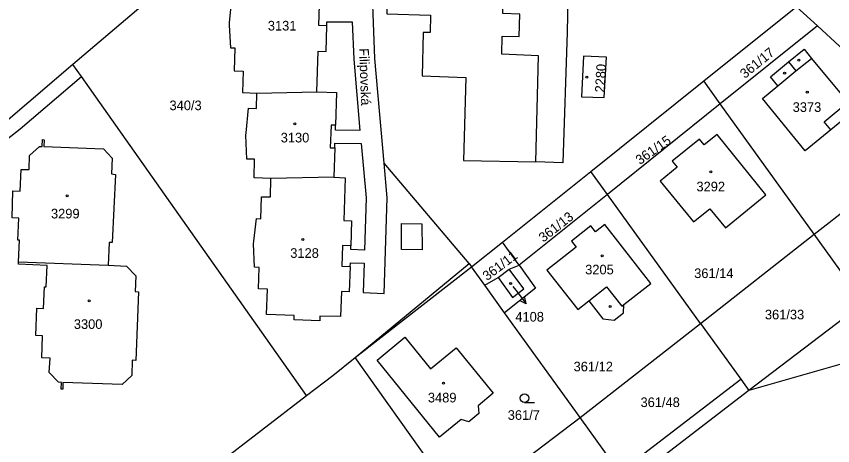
# Model space of a CAD drawing. Extents: x -679220 to -673243, y -1075091 to -1066557.
# Drawn here: x -675742.5 to -675598.1, y -1072477.7 to -1072401.8 of the extents above; entities that cross this region are included whole.
import ezdxf

# ---------------------------------------------------------------- set-up
doc = ezdxf.new("R2010")
doc.units = 0
for name, color, linetype in [('Hranice parcel', 7, 'Continuous'), ('Parcelní čísla', 7, 'Continuous'), ('Pop  PČ popisy', 7, 'Continuous'), ('Vnitřní kresba', 7, 'Continuous'), ('Značky budov', 7, 'Continuous'), ('Značky kultur', 7, 'Continuous')]:
    doc.layers.add(name, color=color, linetype=linetype)

msp = doc.modelspace()

# ---------------------------------------------------------------- linework, layer by layer
at = {"layer": 'Hranice parcel'}
for p, q in [((-675600.77, -1072403.5), (-675604.49, -1072400.1)), ((-675600.77, -1072403.5), (-675617.94, -1072417.26)), ((-675730.93, -1072412.45), (-675732.43, -1072410.33)), ((-675691.14, -1072468.83), (-675730.93, -1072412.45)), ((-675640.84, -1072429.2), (-675620.86, -1072413.2)), ((-675617.94, -1072417.26), (-675620.86, -1072413.2)), ((-675699.9, -1072415.37), (-675689.29, -1072415.14)), ((-675617.94, -1072417.26), (-675637.91, -1072433.26)), ((-675601.34, -1072440.3), (-675617.94, -1072417.26)), ((-675601.34, -1072440.3), (-675579.08, -1072422.85)), ((-675656.45, -1072441.72), (-675640.84, -1072429.2)), ((-675637.91, -1072433.26), (-675640.84, -1072429.2)), ((-675686.31, -1072430.24), (-675697.42, -1072430.44)), ((-675637.91, -1072433.26), (-675653.53, -1072445.76)), ((-675621.45, -1072456.06), (-675637.91, -1072433.26)), ((-675621.45, -1072456.06), (-675601.34, -1072440.3)), ((-675592.6, -1072452.44), (-675601.34, -1072440.3)), ((-675661.92, -1072446.08), (-675656.45, -1072441.72)), ((-675653.53, -1072445.76), (-675656.45, -1072441.72)), ((-675742.04, -1072445.16), (-675726.21, -1072445.79)), ((-675682.54, -1072462.08), (-675662.37, -1072445.46)), ((-675662.37, -1072445.46), (-675661.92, -1072446.08)), ((-675655.29, -1072446.49), (-675653.53, -1072445.76)), ((-675659.59, -1072449.31), (-675661.92, -1072446.08)), ((-675657.24, -1072447.94), (-675655.29, -1072446.49)), ((-675659.59, -1072449.31), (-675657.24, -1072447.94)), ((-675656.08, -1072454.18), (-675659.59, -1072449.31)), ((-675592.6, -1072452.44), (-675612.87, -1072467.95)), ((-675642.71, -1072472.71), (-675656.08, -1072454.18)), ((-675642.71, -1072472.71), (-675621.45, -1072456.06)), ((-675621.45, -1072456.06), (-675614.33, -1072465.93)), ((-675663.69, -1072488.56), (-675682.54, -1072462.08)), ((-675635.77, -1072482.33), (-675614.33, -1072465.93)), ((-675614.33, -1072465.93), (-675612.87, -1072467.95)), ((-675708.65, -1072482.25), (-675691.14, -1072468.83)), ((-675612.87, -1072467.95), (-675692.06, -1072528.55)), ((-675663.69, -1072488.56), (-675642.71, -1072472.71)), ((-675635.77, -1072482.33), (-675642.71, -1072472.71))]:
    msp.add_line(p, q, dxfattribs=at)
for points in [[(-675669.49, -1072353.28), (-675713.82, -1072394.47), (-675732.43, -1072410.33)], [(-675662.37, -1072445.46), (-675677.41, -1072427.73), (-675679.06, -1072409.27), (-675679.67, -1072391.84), (-675678.76, -1072379.59), (-675677.57, -1072375.68), (-675674.76, -1072371.4), (-675667.34, -1072361.96), (-675664.09, -1072357.09)], [(-675644.37, -1072371.32), (-675645.02, -1072404.62), (-675645.81, -1072427.7), (-675650.57, -1072427.52)], [(-675663.96, -1072392.44), (-675663.57, -1072379.09), (-675676.35, -1072378.94), (-675676.91, -1072401.38), (-675669.21, -1072401.56), (-675669.28, -1072404.66), (-675670.5, -1072404.63), (-675670.68, -1072412.3), (-675662.93, -1072412.63), (-675663.35, -1072427.25), (-675650.57, -1072427.52)], [(-675650.57, -1072427.52), (-675650.1, -1072408.78), (-675656.59, -1072408.46), (-675656.5, -1072405.28), (-675653.52, -1072405.36), (-675653.41, -1072401.39), (-675656.39, -1072401.31), (-675656.29, -1072397.53), (-675663.98, -1072397.24), (-675663.96, -1072392.44)], [(-675704.41, -1072398.72), (-675704.79, -1072402.93), (-675704.81, -1072403.35), (-675704.6, -1072407.34), (-675703.81, -1072407.36), (-675703.91, -1072411.41), (-675702.31, -1072411.47), (-675702.44, -1072415.28), (-675699.9, -1072415.37)], [(-675689.29, -1072415.14), (-675689.08, -1072407.96), (-675687.68, -1072408.01), (-675687.56, -1072403.48), (-675688.96, -1072403.43), (-675688.85, -1072399.75)], [(-675620.86, -1072413.2), (-675604.58, -1072400.16), (-675604.49, -1072400.1)], [(-675579.08, -1072422.85), (-675593.02, -1072410.6), (-675600.77, -1072403.5)], [(-675602.94, -1072425.54), (-675610.49, -1072416.34), (-675607.77, -1072414.09), (-675609.09, -1072412.5), (-675605.87, -1072409.85), (-675603.11, -1072407.59), (-675601.79, -1072409.24), (-675595.41, -1072416.98), (-675594.19, -1072418.46), (-675598.41, -1072421.88), (-675602.94, -1072425.54)], [(-675642.11, -1072408.81), (-675642.47, -1072416), (-675638.46, -1072416.12), (-675638.09, -1072409.01), (-675642.11, -1072408.81)], [(-675732.43, -1072410.33), (-675748.06, -1072423.6), (-675767.77, -1072438.97), (-675788.79, -1072452.73)], [(-675789.23, -1072455.87), (-675780.02, -1072449.59), (-675762.22, -1072437.39), (-675751.96, -1072429.64), (-675741.8, -1072421.67), (-675730.93, -1072412.45)], [(-675697.42, -1072430.44), (-675700.36, -1072430.36), (-675700.3, -1072427.06), (-675701.66, -1072427.05), (-675701.84, -1072422.82), (-675701.83, -1072422.4), (-675701.39, -1072418.02), (-675699.98, -1072418.06), (-675699.9, -1072415.37)], [(-675689.29, -1072415.14), (-675685.8, -1072415.25), (-675685.98, -1072421.03), (-675686.78, -1072421), (-675686.92, -1072425.03), (-675686.13, -1072425.06), (-675686.31, -1072430.24)], [(-675628.58, -1072430.94), (-675622.69, -1072438.14), (-675619.82, -1072435.79), (-675617.04, -1072439.2), (-675609.86, -1072433.32), (-675618.52, -1072422.66), (-675620.79, -1072424.5), (-675621.62, -1072423.48), (-675626.45, -1072427.42), (-675625.59, -1072428.46), (-675628.58, -1072430.94)], [(-675742.04, -1072445.16), (-675741.88, -1072441.35), (-675742.18, -1072441.34), (-675742, -1072437.47), (-675743.2, -1072437.42), (-675743.09, -1072432.61), (-675741.79, -1072432.68), (-675741.61, -1072428.84), (-675740.18, -1072428.89), (-675740.11, -1072426.41), (-675738.38, -1072424.77), (-675737.88, -1072424.79), (-675737.83, -1072423.59), (-675737.53, -1072423.6), (-675737.57, -1072424.78), (-675727.05, -1072425.19), (-675725.53, -1072426.86), (-675725.6, -1072429.62), (-675724.94, -1072429.73), (-675725.49, -1072441.79), (-675726.05, -1072441.77), (-675726.21, -1072445.79)], [(-675686.31, -1072430.24), (-675684.28, -1072430.34), (-675684.55, -1072437.86), (-675683.17, -1072437.91), (-675683.3, -1072442.35), (-675684.74, -1072442.3), (-675684.86, -1072445.94), (-675683.43, -1072445.99), (-675683.56, -1072450.46), (-675684.95, -1072450.41), (-675685.09, -1072454.82), (-675688.77, -1072454.78), (-675688.8, -1072455.59), (-675693.34, -1072455.45), (-675693.31, -1072454.66), (-675698.18, -1072454.5), (-675698.03, -1072450.02), (-675699.62, -1072449.97), (-675699.52, -1072446.17), (-675700.32, -1072446.14), (-675700.48, -1072441.98), (-675700.46, -1072441.55), (-675699.97, -1072437.55), (-675699.22, -1072437.56), (-675699.07, -1072433.67), (-675697.5, -1072433.71), (-675697.42, -1072430.44)], [(-675641.2, -1072452.08), (-675638.72, -1072455.25), (-675636.72, -1072455.48), (-675635.09, -1072454.17), (-675634.98, -1072452.74), (-675630.2, -1072448.99), (-675638.34, -1072438.59), (-675640, -1072439.9), (-675640.83, -1072438.84), (-675644.26, -1072441.54), (-675643.45, -1072442.57), (-675648.62, -1072446.64), (-675643.16, -1072453.61), (-675641.2, -1072452.08)], [(-675726.21, -1072445.79), (-675722.95, -1072445.97), (-675721.32, -1072447.67), (-675721.46, -1072450.43), (-675720.83, -1072450.5), (-675721.33, -1072462.6), (-675721.94, -1072462.59), (-675722.03, -1072465.29), (-675723.73, -1072466.87), (-675734.2, -1072466.48), (-675734.25, -1072467.68), (-675734.53, -1072467.67), (-675734.48, -1072466.48), (-675734.99, -1072466.46), (-675736.62, -1072464.75), (-675736.47, -1072462.21), (-675737.97, -1072462.12), (-675737.82, -1072458.27), (-675739.02, -1072458.22), (-675738.84, -1072453.4), (-675737.64, -1072453.44), (-675737.49, -1072449.61), (-675737.17, -1072449.62), (-675737.01, -1072445.81), (-675742.05, -1072445.6), (-675742.04, -1072445.16)], [(-675653.53, -1072445.76), (-675650.6, -1072449.81), (-675656.08, -1072454.18)], [(-675664.63, -1072460.4), (-675658.1, -1072468.42), (-675660.76, -1072470.61), (-675660.67, -1072472.01), (-675662.43, -1072473.45), (-675663.77, -1072473.07), (-675667.59, -1072476.2), (-675678.66, -1072462.54), (-675673.71, -1072458.52), (-675669.17, -1072464.1), (-675664.63, -1072460.4)], [(-675551.2, -1072490.89), (-675554.17, -1072473.86), (-675559.59, -1072465.02), (-675571.66, -1072458.04), (-675584, -1072459.65), (-675612.87, -1072467.95)], [(-675691.14, -1072468.83), (-675686.49, -1072465.27), (-675682.54, -1072462.08)]]:
    msp.add_lwpolyline(points, dxfattribs=at)
at = {"layer": 'Pop  PČ popisy'}
for p, q in [((-675654.62, -1072449.52), (-675654.11, -1072450.2)), ((-675654.11, -1072450.2), (-675652.3, -1072452.6)), ((-675652.3, -1072452.6), (-675652.51, -1072451.5)), ((-675652.3, -1072452.6), (-675653.31, -1072452.1))]:
    msp.add_line(p, q, dxfattribs=at)
at = {"layer": 'Vnitřní kresba'}
for p, q in [((-675687.56, -1072403.48), (-675687.52, -1072402.76)), ((-675687.52, -1072402.76), (-675683.03, -1072402.79)), ((-675683.03, -1072402.79), (-675682.78, -1072409.38)), ((-675682.78, -1072409.38), (-675681.69, -1072421.97)), ((-675605.87, -1072409.85), (-675604.56, -1072411.44)), ((-675604.56, -1072411.44), (-675601.79, -1072409.24)), ((-675607.77, -1072414.09), (-675604.56, -1072411.44)), ((-675599.55, -1072420.42), (-675595.41, -1072416.98)), ((-675686.01, -1072421.9), (-675685.98, -1072421.03)), ((-675598.41, -1072421.88), (-675599.55, -1072420.42)), ((-675681.69, -1072421.97), (-675686.01, -1072421.9)), ((-675686.13, -1072425.06), (-675686.1, -1072424.21)), ((-675686.1, -1072424.21), (-675681.47, -1072424.28)), ((-675681.47, -1072424.28), (-675680.59, -1072433.85)), ((-675676.85, -1072433.89), (-675677.41, -1072427.73)), ((-675680.59, -1072433.85), (-675680.88, -1072443.11)), ((-675677.4, -1072450.77), (-675676.85, -1072433.89)), ((-675674.31, -1072443.02), (-675674.32, -1072438.39)), ((-675674.32, -1072438.39), (-675670.75, -1072438.44)), ((-675670.75, -1072438.44), (-675670.7, -1072443.04)), ((-675683.29, -1072443.02), (-675683.3, -1072442.35)), ((-675680.88, -1072443.11), (-675683.29, -1072443.02)), ((-675670.7, -1072443.04), (-675674.31, -1072443.02)), ((-675683.43, -1072445.99), (-675683.36, -1072445.33)), ((-675683.36, -1072445.33), (-675680.95, -1072445.44)), ((-675680.95, -1072445.44), (-675681.1, -1072450.63)), ((-675682.54, -1072462.08), (-675661.92, -1072446.08)), ((-675641.2, -1072452.08), (-675638.05, -1072449.61)), ((-675638.05, -1072449.61), (-675635.36, -1072453.03)), ((-675681.1, -1072450.63), (-675677.4, -1072450.77)), ((-675635.36, -1072453.03), (-675634.98, -1072452.74))]:
    msp.add_line(p, q, dxfattribs=at)
msp.add_lwpolyline([(-675657.24, -1072447.94), (-675654.68, -1072451.48), (-675652.71, -1072449.96), (-675655.29, -1072446.49)], dxfattribs=at)
at = {"layer": 'Značky budov'}
for centre in [(-675604.06, -1072409.56), (-675641.53, -1072412.53), (-675606.56, -1072411.85), (-675602.55, -1072415.18), (-675693.21, -1072420.79), (-675619.61, -1072429.29), (-675733.44, -1072433.54), (-675691.78, -1072441.22), (-675638.82, -1072444.13), (-675655.02, -1072449), (-675729.55, -1072452.07), (-675637.44, -1072453.09), (-675666.9, -1072466.62)]:
    msp.add_circle(centre, 0.175, dxfattribs=at)
at = {"layer": 'Značky kultur'}
msp.add_line((-675652.56, -1072470.02), (-675650.81, -1072470.02), dxfattribs=at)
msp.add_circle((-675652.56, -1072469.27), 0.75, dxfattribs=at)

# ---------------------------------------------------------------- texts
at = {"layer": 'Parcelní čísla'}
for s, p in [('3131', (-675697.97, -1072404.3)), ('340/3', (-675715.36, -1072418.38)), ('3373', (-675605.14, -1072418.68)), ('3130', (-675695.69, -1072424.08)), ('3292', (-675622.16, -1072432.73)), ('3299', (-675736.32, -1072437.51)), ('3128', (-675694, -1072444.48)), ('3205', (-675641.84, -1072447.4)), ('361/14', (-675622.56, -1072448.05)), ('4108', (-675654.19, -1072455.74)), ('361/33', (-675610.05, -1072455.35)), ('3300', (-675732.28, -1072457.04)), ('361/12', (-675643.89, -1072464.54)), ('3489', (-675669.66, -1072470.03)), ('361/48', (-675632.05, -1072470.85)), ('361/7', (-675655.54, -1072473.11))]:
    msp.add_text(s, height=1.7, dxfattribs=at).set_placement(p)
for s, rotation, p in [('361/17', 39, (-675613.6, -1072412.87)), ('2280', 87, (-675638.41, -1072415.3)), ('361/15', 35, (-675632.17, -1072428.1)), ('361/13', 38, (-675649.23, -1072441.81)), ('361/11', 37, (-675659.18, -1072448.6))]:
    msp.add_text(s, height=1.7, rotation=rotation, dxfattribs=at).set_placement(p)
at = {"layer": 'Pop  PČ popisy'}
msp.add_text('Filipovská', height=1.7, rotation=272, dxfattribs=at).set_placement((-675681.82, -1072407.46))

doc.saveas('drawing.dxf')
